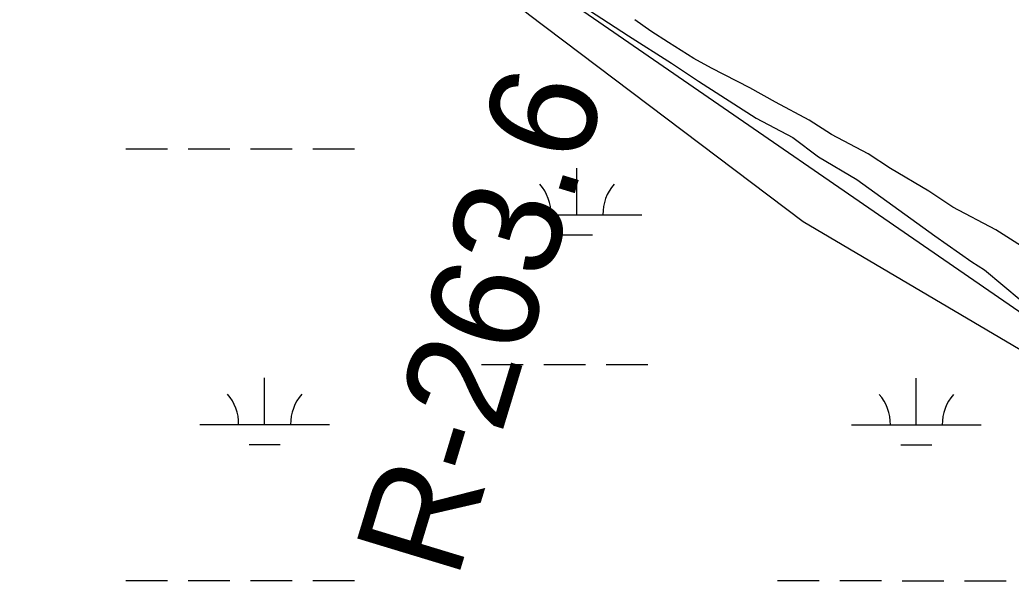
# Model space of a CAD drawing. Extents: x 3245246 to 3283090, y 806824 to 832173.
# Drawn here: x 3266287 to 3267051, y 823725 to 824164 of the extents above; entities that cross this region are included whole.
import ezdxf

# ---------------------------------------------------------------- set-up
doc = ezdxf.new("R2010")
doc.units = 0
for name, color, linetype in [('V-RIVR-RANG-IDEN', 7, 'Continuous'), ('V-SITE-VEGE', 7, 'Continuous'), ('V-TOPO-SHOR', 7, 'Continuous'), ('V-WETL-SWMP', 7, 'Continuous')]:
    doc.layers.add(name, color=color, linetype=linetype)

msp = doc.modelspace()

# ---------------------------------------------------------------- linework, layer by layer
at = {"layer": 'V-SITE-VEGE'}
for p, q in [((3266693.34, 824192.88), (3266756.06, 824151.82)), ((3266773.35, 824155.43), (3266761.06, 824164.13)), ((3266786.88, 824146.72), (3266773.35, 824155.43)), ((3266756.06, 824151.82), (3266789.26, 824130.66)), ((3266806.56, 824134.27), (3266786.88, 824146.72)), ((3266789.26, 824130.66), (3266810.17, 824116.97)), ((3266820.1, 824126.79), (3266806.56, 824134.27)), ((3266849.63, 824111.82), (3266820.1, 824126.79)), ((3266810.17, 824116.97), (3266854.44, 824088.35)), ((3266869.31, 824100.61), (3266849.63, 824111.82)), ((3266895.16, 824086.9), (3266869.31, 824100.61)), ((3266854.44, 824088.35), (3266882.74, 824073.39)), ((3266912.37, 824075.69), (3266895.16, 824086.9)), ((3266882.74, 824073.39), (3266902.41, 824058.47)), ((3266940.68, 824060.74), (3266912.37, 824075.69)), ((3266902.41, 824058.47), (3266931.93, 824041.04)), ((3266957.89, 824049.54), (3266940.68, 824060.74)), ((3266987.42, 824032.1), (3266957.89, 824049.54)), ((3266931.93, 824041.04), (3266992.17, 823997.52)), ((3267005.86, 824019.66), (3266987.42, 824032.1)), ((3267039.09, 824002.2), (3267005.86, 824019.66)), ((3267058.76, 823989.76), (3267039.09, 824002.2)), ((3266992.17, 823997.52), (3267020.44, 823977.62)), ((3267020.44, 823977.62), (3267030.28, 823971.4)), ((3267030.28, 823971.4), (3267058.54, 823947.8))]:
    msp.add_line(p, q, dxfattribs=at)
at = {"layer": 'V-TOPO-SHOR'}
msp.add_line((3266287.54, 824470.2), (3270278.58, 821717.05), dxfattribs=at)
at = {"layer": 'V-WETL-SWMP'}
for p, q in [((3266369.12, 824064.82), (3266401.12, 824064.8)), ((3266417.12, 824064.8), (3266449.12, 824064.78)), ((3266465.12, 824064.77), (3266497.12, 824064.76)), ((3266513.12, 824064.75), (3266545.12, 824064.74)), ((3266716.42, 824013.92), (3266716.43, 824049.92)), ((3266666.42, 824013.94), (3266766.42, 824013.9)), ((3266704.41, 823998.5), (3266728.41, 823998.49)), ((3266642.96, 823898.52), (3266674.96, 823898.51)), ((3266690.96, 823898.5), (3266722.96, 823898.49)), ((3266738.96, 823898.48), (3266770.96, 823898.47)), ((3266475.88, 823852.17), (3266475.89, 823888.17)), ((3266977.78, 823851.95), (3266977.8, 823887.95)), ((3266425.88, 823852.19), (3266525.88, 823852.14)), ((3266927.78, 823851.97), (3267027.78, 823851.93)), ((3266463.87, 823836.74), (3266487.87, 823836.73)), ((3266965.78, 823836.52), (3266989.78, 823836.51)), ((3266368.98, 823732.14), (3266400.98, 823732.13)), ((3266416.98, 823732.12), (3266448.98, 823732.11)), ((3266464.98, 823732.1), (3266496.98, 823732.09)), ((3266512.98, 823732.08), (3266544.98, 823732.06)), ((3266870.89, 823731.92), (3266902.89, 823731.91)), ((3266918.89, 823731.9), (3266950.89, 823731.89)), ((3266966.89, 823731.88), (3266998.89, 823731.87)), ((3267014.89, 823731.86), (3267046.89, 823731.85))]:
    msp.add_line(p, q, dxfattribs=at)
msp.add_lwpolyline([(3266730.89, 823110.97), (3266101.7, 823392.94), (3266021.87, 823458.73), (3266021.87, 823519.83), (3266064.13, 823670.21), (3266097, 823811.2), (3266134.56, 823900.49), (3266186.21, 823994.48), (3266242.56, 824074.37), (3266261.34, 824328.15), (3266359.95, 824356.34), (3266458.55, 824346.94), (3266524.29, 824295.25), (3266679.24, 824168.36), (3266890.54, 824008.58), (3267153.49, 823853.49), (3267402.35, 823703.11), (3268252.23, 823101.57)], dxfattribs=at)
for centre, start, end in [((3266661.18, 824014.42), 359.20319, 40.74684), ((3266771.66, 824014.37), 139.20318, 180.74684), ((3266420.63, 823852.66), 359.20319, 40.74684), ((3266531.12, 823852.62), 139.20318, 180.74684), ((3266922.54, 823852.45), 359.20319, 40.74684), ((3267033.03, 823852.4), 139.20318, 180.74684)]:
    msp.add_arc(centre, 35.25, start, end, dxfattribs=at)

# ---------------------------------------------------------------- texts
at = {"layer": 'V-RIVR-RANG-IDEN'}
msp.add_text('R-263.6', height=83, rotation=73.11303, dxfattribs=at).set_placement((3266624.01, 823731.57))

doc.saveas('drawing.dxf')
